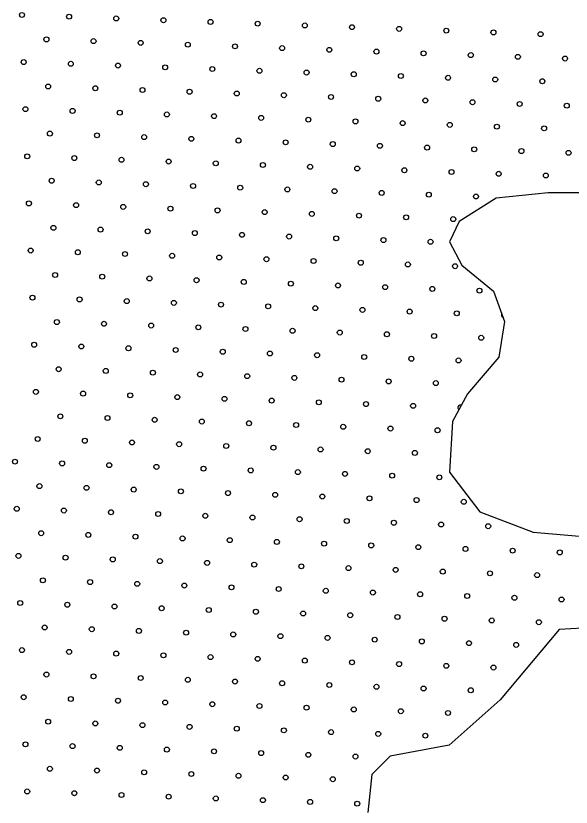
# Model space of a CAD drawing. Extents: x 1612280 to 1883141, y 560852 to 780851.
# Drawn here: x 1801982 to 1804356, y 626612 to 629998 of the extents above; entities that cross this region are included whole.
import ezdxf

# ---------------------------------------------------------------- set-up
doc = ezdxf.new("R2010")
doc.units = 0
doc.layers.add('DESIGN - SCRATCH - User 1', color=7, linetype='Continuous')
doc.layers.add('DESIGN - TRAFFIC CONTROL PERMANENT - Pavement Marking Text', color=7, linetype='Continuous')

msp = doc.modelspace()

# ---------------------------------------------------------------- linework, layer by layer
at = {"layer": 'DESIGN - SCRATCH - User 1'}
for points in [[(1804527.7, 629241.1), (1804258.3, 629241.1), (1804035.8, 629217.7), (1803877.7, 629118.1), (1803836.7, 629030.2), (1803889.4, 628930.6), (1804024.1, 628819.3), (1804070.9, 628690.3), (1804047.5, 628538), (1803912.8, 628379.8), (1803848.4, 628262.6), (1803836.7, 628045.8), (1803965.5, 627875.9), (1804193.9, 627788), (1804474.9, 627764.6)], [(1804527.7, 629241.1), (1804258.3, 629241.1), (1804035.8, 629217.7), (1803877.7, 629118.1), (1803836.7, 629030.2), (1803889.4, 628930.6), (1804024.1, 628819.3), (1804070.9, 628690.3), (1804047.5, 628538), (1803912.8, 628379.8), (1803848.4, 628262.6), (1803836.7, 628045.8), (1803965.5, 627875.9), (1804193.9, 627788), (1804474.9, 627764.6)], [(1804504.2, 627383.7), (1804305.1, 627372)], [(1804504.2, 627383.7), (1804305.1, 627372)], [(1804305.1, 627372), (1804053, 627070.4), (1803834.2, 626876.6), (1803583.1, 626830), (1803504.2, 626751), (1803486.3, 626589.5)], [(1804305.1, 627372), (1804053, 627070.4), (1803834.2, 626876.6), (1803583.1, 626830), (1803504.2, 626751), (1803486.3, 626589.5)]]:
    msp.add_lwpolyline(points, dxfattribs=at)
at = {"layer": 'DESIGN - TRAFFIC CONTROL PERMANENT - Pavement Marking Text'}
for centre in [(1802008, 630001.7), (1802008, 630001.7), (1802209.6, 629994.3), (1802209.6, 629994.3), (1802411.2, 629986.8), (1802411.2, 629986.8), (1802612.8, 629979.3), (1802612.8, 629979.3), (1802814.4, 629971.9), (1802814.4, 629971.9), (1803016, 629964.4), (1803016, 629964.4), (1803217.6, 629956.9), (1803217.6, 629956.9), (1803419.2, 629949.5), (1803419.2, 629949.5), (1803620.8, 629942), (1803620.8, 629942), (1803822.4, 629934.5), (1803822.4, 629934.5), (1804024.1, 629927.1), (1804024.1, 629927.1), (1804225.7, 629919.6), (1804225.7, 629919.6), (1802112.5, 629897.2), (1802112.5, 629897.2), (1802314.1, 629889.7), (1802314.1, 629889.7), (1802515.7, 629882.3), (1802515.7, 629882.3), (1802717.3, 629874.8), (1802717.3, 629874.8), (1802918.9, 629867.3), (1802918.9, 629867.3), (1803120.5, 629859.9), (1803120.5, 629859.9), (1803322.2, 629852.4), (1803322.2, 629852.4), (1803523.8, 629844.9), (1803523.8, 629844.9), (1803725.4, 629837.5), (1803725.4, 629837.5), (1803927, 629830), (1803927, 629830), (1804128.6, 629822.5), (1804128.6, 629822.5), (1804330.2, 629815.1), (1804330.2, 629815.1), (1802015.4, 629800.1), (1802015.4, 629800.1), (1802217, 629792.7), (1802217, 629792.7), (1802418.6, 629785.2), (1802418.6, 629785.2), (1802620.3, 629777.7), (1802620.3, 629777.7), (1802821.9, 629770.3), (1802821.9, 629770.3), (1803023.5, 629762.8), (1803023.5, 629762.8), (1803225.1, 629755.3), (1803225.1, 629755.3), (1803426.7, 629747.9), (1803426.7, 629747.9), (1803628.3, 629740.4), (1803628.3, 629740.4), (1803829.9, 629732.9), (1803829.9, 629732.9), (1804031.5, 629725.5), (1804031.5, 629725.5), (1804233.1, 629718), (1804233.1, 629718), (1802120, 629695.6), (1802120, 629695.6), (1802321.6, 629688.1), (1802321.6, 629688.1), (1802523.2, 629680.7), (1802523.2, 629680.7), (1802724.8, 629673.2), (1802724.8, 629673.2), (1802926.4, 629665.7), (1802926.4, 629665.7), (1803128, 629658.3), (1803128, 629658.3), (1803329.6, 629650.8), (1803329.6, 629650.8), (1803531.2, 629643.3), (1803531.2, 629643.3), (1803732.8, 629635.9), (1803732.8, 629635.9), (1803934.5, 629628.4), (1803934.5, 629628.4), (1804136.1, 629620.9), (1804136.1, 629620.9), (1804337.7, 629613.5), (1804337.7, 629613.5), (1802022.9, 629598.5), (1802022.9, 629598.5), (1802224.5, 629591.1), (1802224.5, 629591.1), (1802426.1, 629583.6), (1802426.1, 629583.6), (1802627.7, 629576.1), (1802627.7, 629576.1), (1802829.3, 629568.7), (1802829.3, 629568.7), (1803030.9, 629561.2), (1803030.9, 629561.2), (1803232.5, 629553.7), (1803232.5, 629553.7), (1803434.2, 629546.2), (1803434.2, 629546.2), (1803635.8, 629538.8), (1803635.8, 629538.8), (1803837.4, 629531.3), (1803837.4, 629531.3), (1804039, 629523.8), (1804039, 629523.8), (1804240.6, 629516.4), (1804240.6, 629516.4), (1802127.4, 629494), (1802127.4, 629494), (1802329, 629486.5), (1802329, 629486.5), (1802530.6, 629479), (1802530.6, 629479), (1802732.3, 629471.6), (1802732.3, 629471.6), (1802933.9, 629464.1), (1802933.9, 629464.1), (1803135.5, 629456.6), (1803135.5, 629456.6), (1803337.1, 629449.2), (1803337.1, 629449.2), (1803538.7, 629441.7), (1803538.7, 629441.7), (1803740.3, 629434.2), (1803740.3, 629434.2), (1803941.9, 629426.8), (1803941.9, 629426.8), (1804143.5, 629419.3), (1804143.5, 629419.3), (1804345.1, 629411.8), (1804345.1, 629411.8), (1802030.4, 629396.9), (1802030.4, 629396.9), (1802232, 629389.4), (1802232, 629389.4), (1802433.6, 629382), (1802433.6, 629382), (1802635.2, 629374.5), (1802635.2, 629374.5), (1802836.8, 629367), (1802836.8, 629367), (1803038.4, 629359.6), (1803038.4, 629359.6), (1803240, 629352.1), (1803240, 629352.1), (1803441.6, 629344.6), (1803441.6, 629344.6), (1803643.2, 629337.2), (1803643.2, 629337.2), (1803844.8, 629329.7), (1803844.8, 629329.7), (1804046.5, 629322.2), (1804046.5, 629322.2), (1804248.1, 629314.8), (1804248.1, 629314.8), (1802134.9, 629292.4), (1802134.9, 629292.4), (1802336.5, 629284.9), (1802336.5, 629284.9), (1802538.1, 629277.4), (1802538.1, 629277.4), (1802739.7, 629270), (1802739.7, 629270), (1802941.3, 629262.5), (1802941.3, 629262.5), (1803142.9, 629255), (1803142.9, 629255), (1803344.6, 629247.6), (1803344.6, 629247.6), (1803546.2, 629240.1), (1803546.2, 629240.1), (1803747.8, 629232.6), (1803747.8, 629232.6), (1803949.4, 629225.2), (1803949.4, 629225.2), (1802037.8, 629195.3), (1802037.8, 629195.3), (1802239.4, 629187.8), (1802239.4, 629187.8), (1802441, 629180.4), (1802441, 629180.4), (1802642.7, 629172.9), (1802642.7, 629172.9), (1802844.3, 629165.4), (1802844.3, 629165.4), (1803045.9, 629158), (1803045.9, 629158), (1803247.5, 629150.5), (1803247.5, 629150.5), (1803449.1, 629143), (1803449.1, 629143), (1803650.7, 629135.6), (1803650.7, 629135.6), (1803852.3, 629128.1), (1803852.3, 629128.1), (1802142.4, 629090.8), (1802142.4, 629090.8), (1802344, 629083.3), (1802344, 629083.3), (1802545.6, 629075.8), (1802545.6, 629075.8), (1802747.2, 629068.4), (1802747.2, 629068.4), (1802948.8, 629060.9), (1802948.8, 629060.9), (1803150.4, 629053.4), (1803150.4, 629053.4), (1803352, 629046), (1803352, 629046), (1803553.6, 629038.5), (1803553.6, 629038.5), (1803755.2, 629031), (1803755.2, 629031), (1802045.3, 628993.7), (1802045.3, 628993.7), (1802246.9, 628986.2), (1802246.9, 628986.2), (1802448.5, 628978.8), (1802448.5, 628978.8), (1802650.1, 628971.3), (1802650.1, 628971.3), (1802851.7, 628963.8), (1802851.7, 628963.8), (1803053.3, 628956.4), (1803053.3, 628956.4), (1803255, 628948.9), (1803255, 628948.9), (1803456.6, 628941.4), (1803456.6, 628941.4), (1803658.2, 628934), (1803658.2, 628934), (1803859.8, 628926.5), (1803859.8, 628926.5), (1802149.8, 628889.1), (1802149.8, 628889.1), (1802351.4, 628881.7), (1802351.4, 628881.7), (1802553, 628874.2), (1802553, 628874.2), (1802754.7, 628866.7), (1802754.7, 628866.7), (1802956.3, 628859.3), (1802956.3, 628859.3), (1803157.9, 628851.8), (1803157.9, 628851.8), (1803359.5, 628844.3), (1803359.5, 628844.3), (1803561.1, 628836.9), (1803561.1, 628836.9), (1803762.7, 628829.4), (1803762.7, 628829.4), (1803964.3, 628821.9), (1803964.3, 628821.9), (1802052.8, 628792.1), (1802052.8, 628792.1), (1802254.4, 628784.6), (1802254.4, 628784.6), (1802456, 628777.1), (1802456, 628777.1), (1802657.6, 628769.7), (1802657.6, 628769.7), (1802859.2, 628762.2), (1802859.2, 628762.2), (1803060.8, 628754.7), (1803060.8, 628754.7), (1803262.4, 628747.3), (1803262.4, 628747.3), (1803464, 628739.8), (1803464, 628739.8), (1803665.6, 628732.3), (1803665.6, 628732.3), (1803867.2, 628724.9), (1803867.2, 628724.9), (1802157.3, 628687.5), (1802157.3, 628687.5), (1802358.9, 628680.1), (1802358.9, 628680.1), (1802560.5, 628672.6), (1802560.5, 628672.6), (1802762.1, 628665.1), (1802762.1, 628665.1), (1802963.7, 628657.7), (1802963.7, 628657.7), (1803165.3, 628650.2), (1803165.3, 628650.2), (1803367, 628642.7), (1803367, 628642.7), (1803568.6, 628635.3), (1803568.6, 628635.3), (1803770.2, 628627.8), (1803770.2, 628627.8), (1802060.2, 628590.5), (1802060.2, 628590.5), (1803971.8, 628620.3), (1803971.8, 628620.3), (1802261.8, 628583), (1802261.8, 628583), (1802463.4, 628575.5), (1802463.4, 628575.5), (1802665.1, 628568.1), (1802665.1, 628568.1), (1802866.7, 628560.6), (1802866.7, 628560.6), (1803068.3, 628553.1), (1803068.3, 628553.1), (1803269.9, 628545.7), (1803269.9, 628545.7), (1803471.5, 628538.2), (1803471.5, 628538.2), (1803673.1, 628530.7), (1803673.1, 628530.7), (1803874.7, 628523.3), (1803874.7, 628523.3), (1802164.8, 628485.9), (1802164.8, 628485.9), (1802366.4, 628478.5), (1802366.4, 628478.5), (1802568, 628471), (1802568, 628471), (1802769.6, 628463.5), (1802769.6, 628463.5), (1802971.2, 628456.1), (1802971.2, 628456.1), (1803172.8, 628448.6), (1803172.8, 628448.6), (1803374.4, 628441.1), (1803374.4, 628441.1), (1803576, 628433.7), (1803576, 628433.7), (1803777.6, 628426.2), (1803777.6, 628426.2), (1802067.7, 628388.9), (1802067.7, 628388.9), (1802269.3, 628381.4), (1802269.3, 628381.4), (1802470.9, 628373.9), (1802470.9, 628373.9), (1802672.5, 628366.5), (1802672.5, 628366.5), (1802874.1, 628359), (1802874.1, 628359), (1803075.7, 628351.5), (1803075.7, 628351.5), (1803277.4, 628344.1), (1803277.4, 628344.1), (1803479, 628336.6), (1803479, 628336.6), (1803680.6, 628329.1), (1803680.6, 628329.1), (1802172.2, 628284.3), (1802172.2, 628284.3), (1802373.8, 628276.9), (1802373.8, 628276.9), (1802575.4, 628269.4), (1802575.4, 628269.4), (1802777.1, 628261.9), (1802777.1, 628261.9), (1802978.7, 628254.5), (1802978.7, 628254.5), (1803180.3, 628247), (1803180.3, 628247), (1803381.9, 628239.5), (1803381.9, 628239.5), (1803583.5, 628232), (1803583.5, 628232), (1803785.1, 628224.6), (1803785.1, 628224.6), (1802075.2, 628187.2), (1802075.2, 628187.2), (1802276.8, 628179.8), (1802276.8, 628179.8), (1802478.4, 628172.3), (1802478.4, 628172.3), (1802680, 628164.8), (1802680, 628164.8), (1802881.6, 628157.4), (1802881.6, 628157.4), (1803083.2, 628149.9), (1803083.2, 628149.9), (1803284.8, 628142.4), (1803284.8, 628142.4), (1803486.4, 628135), (1803486.4, 628135), (1803688, 628127.5), (1803688, 628127.5), (1801978.1, 628090.2), (1801978.1, 628090.2), (1802179.7, 628082.7), (1802179.7, 628082.7), (1802381.3, 628075.2), (1802381.3, 628075.2), (1802582.9, 628067.8), (1802582.9, 628067.8), (1802784.5, 628060.3), (1802784.5, 628060.3), (1802986.1, 628052.8), (1802986.1, 628052.8), (1803187.7, 628045.4), (1803187.7, 628045.4), (1803389.4, 628037.9), (1803389.4, 628037.9), (1803591, 628030.4), (1803591, 628030.4), (1803792.6, 628023), (1803792.6, 628023), (1802082.6, 627985.6), (1802082.6, 627985.6), (1802284.2, 627978.2), (1802284.2, 627978.2), (1802485.8, 627970.7), (1802485.8, 627970.7), (1802687.5, 627963.2), (1802687.5, 627963.2), (1802889.1, 627955.8), (1802889.1, 627955.8), (1803090.7, 627948.3), (1803090.7, 627948.3), (1803292.3, 627940.8), (1803292.3, 627940.8), (1803493.9, 627933.4), (1803493.9, 627933.4), (1803695.5, 627925.9), (1803695.5, 627925.9), (1803897.1, 627918.4), (1803897.1, 627918.4), (1801985.6, 627888.6), (1801985.6, 627888.6), (1802187.2, 627881.1), (1802187.2, 627881.1), (1802388.8, 627873.6), (1802388.8, 627873.6), (1802590.4, 627866.2), (1802590.4, 627866.2), (1802792, 627858.7), (1802792, 627858.7), (1802993.6, 627851.2), (1802993.6, 627851.2), (1803195.2, 627843.8), (1803195.2, 627843.8), (1803396.8, 627836.3), (1803396.8, 627836.3), (1803598.4, 627828.8), (1803598.4, 627828.8), (1803800, 627821.4), (1803800, 627821.4), (1804001.7, 627813.9), (1804001.7, 627813.9), (1802090.1, 627784), (1802090.1, 627784), (1802291.7, 627776.6), (1802291.7, 627776.6), (1802493.3, 627769.1), (1802493.3, 627769.1), (1802694.9, 627761.6), (1802694.9, 627761.6), (1802896.5, 627754.2), (1802896.5, 627754.2), (1803098.1, 627746.7), (1803098.1, 627746.7), (1803299.8, 627739.2), (1803299.8, 627739.2), (1803501.4, 627731.8), (1803501.4, 627731.8), (1803703, 627724.3), (1803703, 627724.3), (1803904.6, 627716.8), (1803904.6, 627716.8), (1804106.2, 627709.4), (1804106.2, 627709.4), (1801993, 627687), (1801993, 627687), (1802194.6, 627679.5), (1802194.6, 627679.5), (1804307.8, 627701.9), (1804307.8, 627701.9), (1802396.2, 627672), (1802396.2, 627672), (1802597.9, 627664.6), (1802597.9, 627664.6), (1802799.5, 627657.1), (1802799.5, 627657.1), (1803001.1, 627649.6), (1803001.1, 627649.6), (1803202.7, 627642.2), (1803202.7, 627642.2), (1803404.3, 627634.7), (1803404.3, 627634.7), (1803605.9, 627627.2), (1803605.9, 627627.2), (1803807.5, 627619.8), (1803807.5, 627619.8), (1804009.1, 627612.3), (1804009.1, 627612.3), (1802097.6, 627582.4), (1802097.6, 627582.4), (1802299.2, 627574.9), (1802299.2, 627574.9), (1804210.7, 627604.8), (1804210.7, 627604.8), (1802500.8, 627567.5), (1802500.8, 627567.5), (1802702.4, 627560), (1802702.4, 627560), (1802904, 627552.5), (1802904, 627552.5), (1803105.6, 627545.1), (1803105.6, 627545.1), (1803307.2, 627537.6), (1803307.2, 627537.6), (1803508.8, 627530.1), (1803508.8, 627530.1), (1803710.4, 627522.7), (1803710.4, 627522.7), (1803912.1, 627515.2), (1803912.1, 627515.2), (1804113.7, 627507.7), (1804113.7, 627507.7), (1802000.5, 627485.3), (1802000.5, 627485.3), (1802202.1, 627477.9), (1802202.1, 627477.9), (1804315.3, 627500.3), (1804315.3, 627500.3), (1802403.7, 627470.4), (1802403.7, 627470.4), (1802605.3, 627462.9), (1802605.3, 627462.9), (1802806.9, 627455.5), (1802806.9, 627455.5), (1803008.5, 627448), (1803008.5, 627448), (1803210.1, 627440.5), (1803210.1, 627440.5), (1803411.8, 627433.1), (1803411.8, 627433.1), (1803613.4, 627425.6), (1803613.4, 627425.6), (1803815, 627418.1), (1803815, 627418.1), (1804016.6, 627410.7), (1804016.6, 627410.7), (1802105, 627380.8), (1802105, 627380.8), (1802306.6, 627373.3), (1802306.6, 627373.3), (1804218.2, 627403.2), (1804218.2, 627403.2), (1802508.2, 627365.9), (1802508.2, 627365.9), (1802709.9, 627358.4), (1802709.9, 627358.4), (1802911.5, 627350.9), (1802911.5, 627350.9), (1803113.1, 627343.5), (1803113.1, 627343.5), (1803314.7, 627336), (1803314.7, 627336), (1803516.3, 627328.5), (1803516.3, 627328.5), (1803717.9, 627321.1), (1803717.9, 627321.1), (1803919.5, 627313.6), (1803919.5, 627313.6), (1804121.1, 627306.1), (1804121.1, 627306.1), (1802008, 627283.7), (1802008, 627283.7), (1802209.6, 627276.3), (1802209.6, 627276.3), (1802411.2, 627268.8), (1802411.2, 627268.8), (1802612.8, 627261.3), (1802612.8, 627261.3), (1802814.4, 627253.9), (1802814.4, 627253.9), (1803016, 627246.4), (1803016, 627246.4), (1803217.6, 627238.9), (1803217.6, 627238.9), (1803419.2, 627231.5), (1803419.2, 627231.5), (1803620.8, 627224), (1803620.8, 627224), (1803822.4, 627216.5), (1803822.4, 627216.5), (1804024.1, 627209.1), (1804024.1, 627209.1), (1802112.5, 627179.2), (1802112.5, 627179.2), (1802314.1, 627171.7), (1802314.1, 627171.7), (1802515.7, 627164.3), (1802515.7, 627164.3), (1802717.3, 627156.8), (1802717.3, 627156.8), (1802918.9, 627149.3), (1802918.9, 627149.3), (1803120.5, 627141.9), (1803120.5, 627141.9), (1803322.2, 627134.4), (1803322.2, 627134.4), (1803523.8, 627126.9), (1803523.8, 627126.9), (1803725.4, 627119.5), (1803725.4, 627119.5), (1803927, 627112), (1803927, 627112), (1802015.4, 627082.1), (1802015.4, 627082.1), (1802217, 627074.7), (1802217, 627074.7), (1802418.6, 627067.2), (1802418.6, 627067.2), (1802620.3, 627059.7), (1802620.3, 627059.7), (1802821.9, 627052.3), (1802821.9, 627052.3), (1803023.5, 627044.8), (1803023.5, 627044.8), (1803225.1, 627037.3), (1803225.1, 627037.3), (1803426.7, 627029.9), (1803426.7, 627029.9), (1803628.3, 627022.4), (1803628.3, 627022.4), (1803829.9, 627014.9), (1803829.9, 627014.9), (1802120, 626977.6), (1802120, 626977.6), (1802321.6, 626970.1), (1802321.6, 626970.1), (1802523.2, 626962.7), (1802523.2, 626962.7), (1802724.8, 626955.2), (1802724.8, 626955.2), (1802926.4, 626947.7), (1802926.4, 626947.7), (1803128, 626940.3), (1803128, 626940.3), (1803329.6, 626932.8), (1803329.6, 626932.8), (1803531.2, 626925.3), (1803531.2, 626925.3), (1803732.8, 626917.8), (1803732.8, 626917.8), (1802022.9, 626880.5), (1802022.9, 626880.5), (1802224.5, 626873), (1802224.5, 626873), (1802426.1, 626865.6), (1802426.1, 626865.6), (1802627.7, 626858.1), (1802627.7, 626858.1), (1802829.3, 626850.6), (1802829.3, 626850.6), (1803030.9, 626843.2), (1803030.9, 626843.2), (1803232.5, 626835.7), (1803232.5, 626835.7), (1803434.2, 626828.2), (1803434.2, 626828.2), (1802127.4, 626776), (1802127.4, 626776), (1802329, 626768.5), (1802329, 626768.5), (1802530.6, 626761), (1802530.6, 626761), (1802732.3, 626753.6), (1802732.3, 626753.6), (1802933.9, 626746.1), (1802933.9, 626746.1), (1803135.5, 626738.6), (1803135.5, 626738.6), (1803337.1, 626731.2), (1803337.1, 626731.2), (1802030.4, 626678.9), (1802030.4, 626678.9), (1802232, 626671.4), (1802232, 626671.4), (1802433.6, 626664), (1802433.6, 626664), (1802635.2, 626656.5), (1802635.2, 626656.5), (1802836.8, 626649), (1802836.8, 626649), (1803038.4, 626641.6), (1803038.4, 626641.6), (1803240, 626634.1), (1803240, 626634.1), (1803441.6, 626626.6), (1803441.6, 626626.6)]:
    msp.add_circle(centre, 10.6, dxfattribs=at)
for centre, start, end in [((1804068.9, 628717.4), 153.7909, 246.1536), ((1803882.2, 628321.7), 67.5586, 234.8478)]:
    msp.add_arc(centre, 10.6, start, end, dxfattribs=at)

doc.saveas('drawing.dxf')
